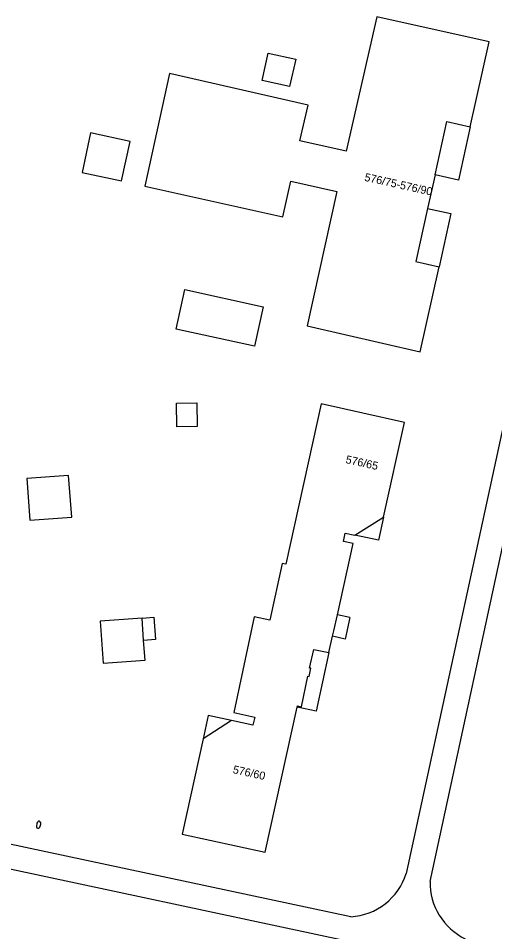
# Model space of a CAD drawing. Extents: x 124000 to 129000, y 395500 to 397503.
# Drawn here: x 128435.7 to 128495.2, y 396855.3 to 396969.4 of the extents above; entities that cross this region are included whole.
import ezdxf

# ---------------------------------------------------------------- set-up
doc = ezdxf.new("R2010")
doc.units = 0
for name, color, linetype in [('gg-anno-huisnummerreeks BGT', 7, 'Continuous'), ('gg-bbg-bijgebouw', 7, 'Continuous'), ('gg-bbg-gedigitaliseerde bijgebouw', 7, 'Continuous'), ('gg-bbg-hoofdgebouw', 7, 'Continuous'), ('gg-bbg-luifel en loopbrug', 7, 'Continuous'), ('gg-bbg-onder overbouw', 7, 'Continuous'), ('gg-bbg-pand overbouw', 7, 'Continuous'), ('gg-knt-verharding', 7, 'Continuous'), ('gt-symb-brandkraan', 7, 'Continuous')]:
    doc.layers.add(name, color=color, linetype=linetype)

# ---------------------------------------------------------------- blocks, each defined once
blk = doc.blocks.new('gt0-BR')
at = {"layer": 'gt-symb-brandkraan'}
for centre, radius, start, end in [((-0.24, 0), 0.206, 107.5669, 252.4331), ((0.6, -2.66), 3, 106.892, 107.5669), ((0, -0.69), 0.938, 73.108, 106.892), ((-0.6, -2.66), 3, 72.4331, 73.108), ((0.24, 0), 0.206, 287.567, 72.4331), ((0.6, 2.66), 3, 252.4331, 253.108), ((0, 0.69), 0.938, 253.108, 286.8921), ((-0.6, 2.66), 3, 286.8921, 287.567)]:
    blk.add_arc(centre, radius, start, end, dxfattribs=at)

msp = doc.modelspace()

# ---------------------------------------------------------------- linework, layer by layer
at = {"layer": 'gg-bbg-bijgebouw'}
for p, q in [((128451.19, 396894.51), (128445.96, 396894.12)), ((128451.39, 396891.72), (128451.19, 396894.51))]:
    msp.add_line(p, q, dxfattribs=at)
for points in [[(128444.77, 396955.11), (128443.7, 396950.18), (128448.62, 396949.1), (128449.71, 396954.02), (128444.77, 396955.11)], [(128455.47, 396930.59), (128456.54, 396935.53), (128466.33, 396933.38), (128465.25, 396928.46), (128455.47, 396930.59)], [(128442.02, 396912.33), (128436.8, 396911.95), (128437.18, 396906.73), (128442.41, 396907.11), (128442.02, 396912.33)], [(128445.96, 396894.12), (128446.34, 396888.89), (128451.57, 396889.28), (128451.39, 396891.72)]]:
    msp.add_lwpolyline(points, dxfattribs=at)
at = {"layer": 'gg-bbg-gedigitaliseerde bijgebouw'}
msp.add_lwpolyline([(128455.49, 396921.36), (128458.03, 396921.41), (128458.08, 396918.43), (128455.55, 396918.39), (128455.49, 396921.36)], dxfattribs=at)
at = {"layer": 'gg-bbg-hoofdgebouw'}
for p, q in [((128487.79, 396949.87), (128486.86, 396945.68)), ((128474.53, 396890.2), (128475, 396892.26))]:
    msp.add_line(p, q, dxfattribs=at)
for points in [[(128492.19, 396955.87), (128494.57, 396966.49), (128480.51, 396969.62), (128476.68, 396952.82), (128470.92, 396954.13), (128471.93, 396958.57), (128454.63, 396962.51), (128451.53, 396948.45), (128468.79, 396944.63), (128469.77, 396949.08), (128475.54, 396947.8), (128471.83, 396931), (128485.93, 396927.75), (128488.31, 396938.38)], [(128473.57, 396921.26), (128469.15, 396901.25), (128468.68, 396901.35), (128467.16, 396894.24), (128465.2, 396894.65), (128462.65, 396882.74)], [(128481.35, 396907.12), (128483.97, 396918.96), (128473.57, 396921.26)], [(128475.59, 396894.92), (128477.55, 396903.83), (128476.35, 396904.09), (128476.58, 396905.11), (128477.76, 396904.88)], [(128475, 396892.26), (128475.15, 396892.94), (128475.59, 396894.92)], [(128458.82, 396879.42), (128456.21, 396867.53), (128466.58, 396865.27), (128470.57, 396883.39)], [(128462.65, 396882.74), (128465.26, 396882.16), (128465.04, 396881.15), (128462.38, 396881.71)]]:
    msp.add_lwpolyline(points, dxfattribs=at)
at = {"layer": 'gg-bbg-luifel en loopbrug'}
for p, q in [((128477.14, 396894.59), (128475.59, 396894.92)), ((128477.14, 396894.59), (128476.56, 396891.9)), ((128476.56, 396891.9), (128475, 396892.26))]:
    msp.add_line(p, q, dxfattribs=at)
for points in [[(128466.96, 396965.07), (128470.38, 396964.3), (128469.61, 396960.89), (128466.19, 396961.66), (128466.96, 396965.07)], [(128451.19, 396894.51), (128452.68, 396894.62), (128452.89, 396891.83), (128451.39, 396891.72)]]:
    msp.add_lwpolyline(points, dxfattribs=at)
at = {"layer": 'gg-bbg-onder overbouw'}
for p, q in [((128477.76, 396904.88), (128481.35, 396907.12)), ((128462.38, 396881.71), (128458.82, 396879.42))]:
    msp.add_line(p, q, dxfattribs=at)
for points in [[(128487.79, 396949.87), (128489.27, 396956.55), (128492.19, 396955.87)], [(128486.86, 396945.68), (128485.38, 396939.03), (128488.31, 396938.38)], [(128470.57, 396883.39), (128470.61, 396883.55), (128471.09, 396883.45), (128471.9, 396887.26), (128472.08, 396887.22), (128472.29, 396888.25), (128472.12, 396888.28), (128472.65, 396890.6), (128474.53, 396890.2)]]:
    msp.add_lwpolyline(points, dxfattribs=at)
at = {"layer": 'gg-bbg-pand overbouw'}
for points in [[(128492.19, 396955.87), (128490.71, 396949.22), (128487.79, 396949.87)], [(128486.86, 396945.68), (128489.78, 396945.04), (128488.31, 396938.38)], [(128481.35, 396907.12), (128480.71, 396904.23), (128477.76, 396904.88)], [(128474.53, 396890.2), (128472.92, 396882.88), (128470.57, 396883.39)], [(128462.38, 396881.71), (128459.45, 396882.34), (128458.82, 396879.42)]]:
    msp.add_lwpolyline(points, dxfattribs=at)
at = {"layer": 'gg-knt-verharding'}
msp.add_line((128487.16, 396861.63), (128506.93, 396953.01), dxfattribs=at)
for points in [[(128516.68, 397011.88), (128504.46, 396956.06), (128484.19, 396862.6)], [(128477.26, 396857.21), (128385.21, 396876.83), (128384.54, 396873.9), (128476.62, 396854.24)]]:
    msp.add_lwpolyline(points, dxfattribs=at)
for centre, radius, start, end in [((128476.81, 396864.93), 7.73, 273.3423, 342.5016), ((128495.02, 396861.52), 7.86, 179.2339, 243.8998)]:
    msp.add_arc(centre, radius, start, end, dxfattribs=at)

# ---------------------------------------------------------------- block references
at = {"layer": 'gt-symb-brandkraan', "rotation": 77.86860519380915}
msp.add_blockref('gt0-BR', (128438.27, 396868.71), dxfattribs=at)

# ---------------------------------------------------------------- texts
at = {"layer": 'gg-anno-huisnummerreeks BGT'}
for s, rotation, p in [('576/75-576/90', 347.5, (128478.91, 396949.13)), ('576/65', 347.5, (128476.56, 396913.88)), ('576/60', 347.6, (128462.47, 396875.16))]:
    msp.add_text(s, height=1, rotation=rotation, dxfattribs=at).set_placement(p)

doc.saveas('drawing.dxf')
